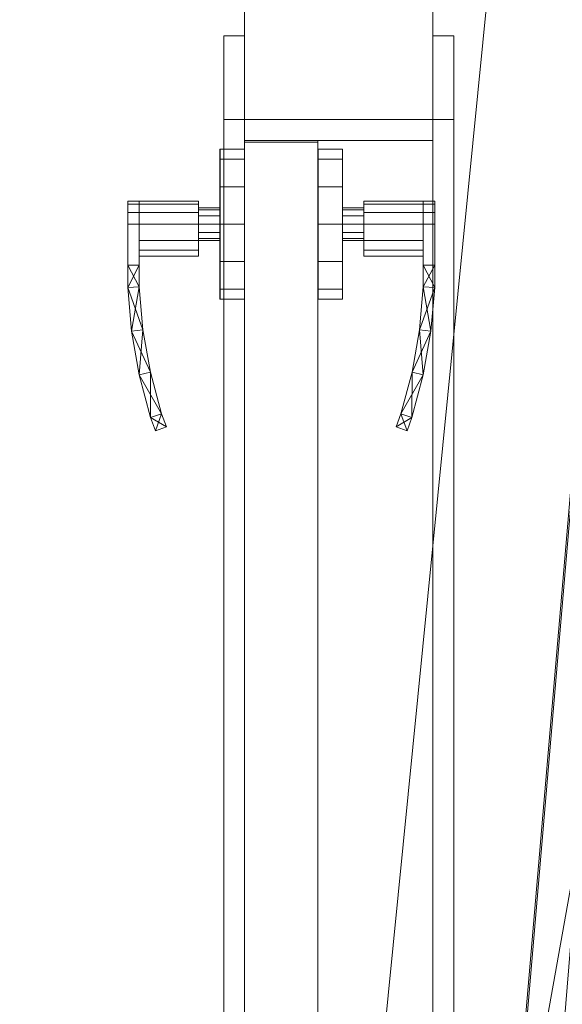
# Model space of a CAD drawing. Header units: inches. Extents: x -263 to 528, y -1 to 602.
# Tile 540 of 656: x 204 to 217, y 325 to 349. Entities that reach past the tile are written whole.
import ezdxf

# ---------------------------------------------------------------- set-up
doc = ezdxf.new("R2010")
doc.units = ezdxf.units.IN
doc.header["$MEASUREMENT"] = 0
for name, color, linetype in [('Doors', 7, 'Continuous'), ('Twindo - Slabs', 7, 'Continuous'), ('Twindo - Walls', 7, 'Continuous')]:
    doc.layers.add(name, color=color, linetype=linetype)
doc.layers.add('Twindo - Walls_Pen_No__3', color=7, linetype='Continuous', lineweight=18, true_color=0x506e96)

# ---------------------------------------------------------------- blocks, each defined once
blk = doc.blocks.new('Slab_D0BD3B49-249D-4DA8-80D4-D821BCE50D6B', base_point=(-249.5, 387))
at = {"layer": 'Twindo - Slabs', "lineweight": 0}
mesh = blk.add_polyface(dxfattribs=at)
corners = [(-192, 387), (-249.5, 387), (-249.5, 387, -6), (-192, 387, -6), (-89.75, 579.5), (-249.5, 579.5), (-192, 134.5), (-132, 134.5), (-132, 124.5), (10, 124.5), (10, 13.75), (161.5, 13.75), (161.5, 6.5), (252, 6.5), (252, 14), (415.5, 14), (415.5, 322.5), (222.5, 322.5), (222.5, 357.5), (-4, 357.5), (-4, 413), (101.5, 413), (101.5, 553.5), (-89.75, 553.5), (-249.5, 579.5, -6), (-192, 134.5, -6), (-89.75, 579.5, -6), (-89.75, 553.5, -6), (101.5, 553.5, -6), (101.5, 413, -6), (-4, 413, -6), (-4, 357.5, -6), (222.5, 357.5, -6), (222.5, 322.5, -6), (415.5, 322.5, -6), (415.5, 14, -6), (252, 14, -6), (252, 6.5, -6), (161.5, 6.5, -6), (161.5, 13.75, -6), (10, 13.75, -6), (10, 124.5, -6), (-132, 124.5, -6), (-132, 134.5, -6)]
mesh.append_faces([[corners[k] for k in face] for face in [(0, 1, 2, 3), (1, 5, 24, 2), (6, 0, 3, 25), (5, 4, 26, 24), (7, 6, 25, 43), (8, 7, 43, 42), (9, 8, 42, 41), (10, 9, 41, 40), (11, 10, 40, 39), (12, 11, 39, 38), (13, 12, 38, 37), (14, 13, 37, 36), (15, 14, 36, 35), (16, 15, 35, 34), (17, 16, 34, 33), (18, 17, 33, 32), (19, 18, 32, 31), (20, 19, 31, 30), (21, 20, 30, 29), (22, 21, 29, 28), (23, 22, 28, 27), (4, 23, 27, 26)]], dxfattribs={"color": 254})
mesh.append_faces([[corners[k] for k in face] for face in [(22, 20, 21), (16, 14, 15)]], dxfattribs={"vtx0": -1, "color": 254})
mesh.append_faces([[corners[k] for k in face] for face in [(28, 30, 27), (34, 36, 33)]], dxfattribs={"vtx0": -1, "vtx1": -1, "color": 254})
mesh.append_faces([[corners[k] for k in face] for face in [(4, 0, 7), (19, 23, 8), (19, 9, 11), (43, 3, 26), (42, 27, 31), (39, 41, 31)]], dxfattribs={"vtx0": -1, "vtx1": -1, "vtx2": -1, "color": 254})
mesh.append_faces([[corners[k] for k in face] for face in [(23, 7, 8), (19, 8, 9), (17, 11, 12), (17, 12, 13), (17, 13, 14), (3, 24, 26), (43, 26, 27), (39, 31, 32), (39, 32, 33)]], dxfattribs={"vtx0": -1, "vtx2": -1, "color": 254})
mesh.append_faces([[corners[k] for k in face] for face in [(29, 30, 28), (35, 36, 34)]], dxfattribs={"vtx1": -1, "color": 254})
mesh.append_faces([[corners[k] for k in face] for face in [(4, 5, 0), (23, 4, 7), (19, 20, 23), (22, 23, 20), (18, 19, 11), (17, 18, 11), (16, 17, 14), (42, 43, 27), (30, 31, 27), (41, 42, 31), (38, 39, 33), (37, 38, 33), (36, 37, 33)]], dxfattribs={"vtx1": -1, "vtx2": -1, "color": 254})
mesh.append_faces([[corners[k] for k in face] for face in [(5, 1, 0), (0, 6, 7), (9, 10, 11), (3, 2, 24), (43, 25, 3), (39, 40, 41)]], dxfattribs={"vtx2": -1, "color": 254})
blk = doc.blocks.new('Slab_C16FED3F-F51D-4887-95C2-45D370958F54', base_point=(-255.75, 595))
at = {"layer": 'Twindo - Slabs', "lineweight": 0}
mesh = blk.add_polyface(dxfattribs=at)
corners = [(95.5, 568, 128), (95.5, 570, 128), (-75.75, 570, 128), (-75.75, 595, 128), (-255.75, 595, 128), (-255.75, 379, 128), (-198, 379, 128), (-198, 134.5, 128), (-136, 134.5, 128), (-136, 110.5, 128), (6.5, 110.5, 128), (6.5, 6.5, 128), (315.5, 6.5, 128), (315.5, 8, 128), (378.5, 8, 128), (378.5, 6.5, 128), (523, 6.5, 128), (523, 132.25, 128), (421.5, 132.25, 128), (421.5, 333, 128), (239, 333, 128), (239, 391.501, 128), (240, 391.501, 128), (240, 457, 128), (237, 457, 128), (237, 568, 128), (201, 127.5, 128), (201, 128.125, 128), (244.5, 128.125, 128), (244.5, 127.5, 128), (244.5, 15, 128), (161.5, 15, 128), (161.5, 146.5, 128), (200.935, 146.5, 128), (200.997, 146.5, 128), (200.997, 128.5, 128), (95.5, 568, 101), (95.5, 570, 101), (-75.75, 570, 101), (-75.75, 595, 101), (-255.75, 595, 101), (-255.75, 379, 101), (-198, 379, 101), (-198, 134.5, 101), (-136, 134.5, 101), (-136, 110.5, 101), (6.5, 110.5, 101), (6.5, 6.5, 101), (315.5, 6.5, 101), (315.5, 8, 101), (378.5, 8, 101), (378.5, 6.5, 101), (523, 6.5, 101), (523, 132.25, 101), (421.5, 132.25, 101), (421.5, 333, 101), (239, 333, 101), (239, 391.501, 101), (240, 391.501, 101), (240, 457, 101), (237, 457, 101), (237, 568, 101), (201, 127.5, 120), (201, 128, 120), (201, 128.125, 120), (244.5, 128.125, 120), (244.5, 128, 120), (244.5, 127.5, 120), (244.5, 127.5, 101), (244.5, 15, 101), (161.5, 15, 101), (161.5, 146.5, 101), (200.935, 146.5, 101), (200.997, 146.5, 101), (200.997, 128.5, 114.5), (201, 127.5, 101)]
mesh.append_faces([[corners[k] for k in face] for face in [(36, 37, 1, 0), (37, 38, 2, 1), (38, 39, 3, 2), (39, 40, 4, 3), (40, 41, 5, 4), (41, 42, 6, 5), (42, 43, 7, 6), (43, 44, 8, 7), (44, 45, 9, 8), (45, 46, 10, 9), (46, 47, 11, 10), (47, 48, 12, 11), (48, 49, 13, 12), (49, 50, 14, 13), (50, 51, 15, 14), (51, 52, 16, 15), (52, 53, 17, 16), (53, 54, 18, 17), (54, 55, 19, 18), (55, 56, 20, 19), (56, 57, 21, 20), (57, 58, 22, 21), (58, 59, 23, 22), (59, 60, 24, 23), (60, 61, 25, 24), (61, 36, 0, 25), (28, 27, 64, 65), (69, 70, 31, 30), (70, 71, 32, 31), (33, 32, 71, 72), (33, 72, 73, 34), (34, 73, 74, 35), (62, 67, 66, 63), (65, 64, 63, 66), (67, 62, 75, 68), (72, 74, 73)]], dxfattribs={"color": 254})
mesh.append_faces([[corners[k] for k in face] for face in [(23, 21, 22), (27, 63, 64), (29, 66, 67), (29, 69, 30), (75, 74, 72), (52, 54, 53)]], dxfattribs={"vtx0": -1, "color": 254})
mesh.append_faces([[corners[k] for k in face] for face in [(16, 18, 15), (59, 57, 60)]], dxfattribs={"vtx0": -1, "vtx1": -1, "color": 254})
mesh.append_faces([[corners[k] for k in face] for face in [(3, 6, 8), (31, 0, 11), (0, 32, 34), (24, 34, 27), (20, 24, 27), (28, 30, 12), (20, 28, 13), (75, 26, 74), (44, 42, 39), (47, 36, 70), (75, 60, 56), (49, 68, 56)]], dxfattribs={"vtx0": -1, "vtx1": -1, "vtx2": -1, "color": 254})
mesh.append_faces([[corners[k] for k in face] for face in [(2, 8, 9), (2, 9, 10), (0, 10, 11), (20, 27, 28), (30, 11, 12), (28, 12, 13), (20, 13, 14), (18, 14, 15), (42, 40, 39), (44, 39, 38), (46, 38, 37), (46, 37, 36), (72, 36, 61), (75, 61, 60), (47, 70, 69), (49, 69, 68), (50, 56, 55), (50, 55, 54)]], dxfattribs={"vtx0": -1, "vtx2": -1, "color": 254})
mesh.append_faces([[corners[k] for k in face] for face in [(17, 18, 16), (58, 57, 59)]], dxfattribs={"vtx1": -1, "color": 254})
mesh.append_faces([[corners[k] for k in face] for face in [(3, 4, 6), (2, 3, 8), (1, 2, 10), (0, 1, 10), (31, 32, 0), (25, 0, 34), (24, 25, 34), (20, 21, 24), (23, 24, 21), (30, 31, 11), (19, 20, 14), (18, 19, 14), (45, 44, 38), (46, 45, 38), (47, 46, 36), (71, 70, 36), (72, 71, 36), (75, 72, 61), (57, 56, 60), (68, 75, 56), (48, 47, 69), (49, 48, 69), (50, 49, 56), (51, 50, 54), (52, 51, 54)]], dxfattribs={"vtx1": -1, "vtx2": -1, "color": 254})
mesh.append_faces([[corners[k] for k in face] for face in [(4, 5, 6), (6, 7, 8), (26, 35, 74), (42, 41, 40), (44, 43, 42)]], dxfattribs={"vtx2": -1, "color": 254})
mesh.append_faces([[corners[k] for k in face] for face in [(27, 26, 62, 63), (29, 28, 65, 66), (29, 67, 68, 69)]], dxfattribs={"vtx3": -1, "color": 254})
blk = doc.blocks.new('Slab_A3746481-2909-4108-A365-6002FE2AB3C6', base_point=(95.5, 568))
at = {"layer": 'Twindo - Slabs', "lineweight": 0}
mesh = blk.add_polyface(dxfattribs=at)
corners = [(95.5, 568, 254), (95.5, 568, 248), (95.5, 395.501, 248), (95.5, 395.501, 254), (237, 568, 254), (237, 568, 248), (237, 457, 248), (240, 457, 248), (240, 391.501, 248), (239, 391.501, 248), (239, 192.5, 248), (421.5, 192.5, 248), (421.5, 132.25, 248), (523, 132.25, 248), (523, 6.5, 248), (378.5, 6.5, 248), (378.5, 8, 248), (315.5, 8, 248), (315.5, 6.5, 248), (150.5, 6.5, 248), (150.5, 197, 248), (155, 197, 248), (155, 397.501, 248), (113, 397.501, 248), (113, 395.501, 248), (201, 383.001, 248), (170, 383.001, 248), (170, 205.5, 248), (201, 205.5, 248), (378.6, 174.5, 248), (261.6, 174.5, 248), (261.6, 108.5, 248), (342.106, 108.5, 248), (378.6, 144.994, 248), (113, 395.501, 254), (113, 397.501, 254), (155, 397.501, 254), (155, 197, 254), (150.5, 197, 254), (150.5, 6.5, 254), (315.5, 6.5, 254), (315.5, 8, 254), (378.5, 8, 254), (378.5, 6.5, 254), (523, 6.5, 254), (523, 132.25, 254), (421.5, 132.25, 254), (421.5, 192.5, 254), (239, 192.5, 254), (239, 391.501, 254), (240, 391.501, 254), (240, 457, 254), (237, 457, 254), (170, 205.5, 254), (170, 383.001, 254), (201, 383.001, 254), (201, 205.5, 254), (261.6, 108.5, 254), (261.6, 174.5, 254), (378.6, 174.5, 254), (378.6, 144.994, 254), (342.106, 108.5, 254)]
mesh.append_faces([[corners[k] for k in face] for face in [(0, 1, 2, 3), (4, 5, 1, 0), (3, 2, 24, 34), (52, 6, 5, 4), (51, 7, 6, 52), (50, 8, 7, 51), (49, 9, 8, 50), (48, 10, 9, 49), (47, 11, 10, 48), (46, 12, 11, 47), (45, 13, 12, 46), (44, 14, 13, 45), (43, 15, 14, 44), (42, 16, 15, 43), (41, 17, 16, 42), (40, 18, 17, 41), (39, 19, 18, 40), (38, 20, 19, 39), (37, 21, 20, 38), (36, 22, 21, 37), (35, 23, 22, 36), (34, 24, 23, 35), (54, 26, 25, 55), (53, 27, 26, 54), (56, 28, 27, 53), (55, 25, 28, 56), (58, 30, 29, 59), (57, 31, 30, 58), (61, 32, 31, 57), (60, 33, 32, 61), (59, 29, 33, 60)]], dxfattribs={"color": 254})
mesh.append_faces([[corners[k] for k in face] for face in [(14, 12, 13), (51, 49, 50)]], dxfattribs={"vtx0": -1, "color": 254})
mesh.append_faces([[corners[k] for k in face] for face in [(7, 9, 6), (44, 46, 43)]], dxfattribs={"vtx0": -1, "vtx1": -1, "color": 254})
mesh.append_faces([[corners[k] for k in face] for face in [(19, 21, 27), (26, 22, 1), (28, 6, 10), (19, 28, 10), (19, 10, 31), (15, 33, 12), (0, 36, 54), (53, 37, 39), (48, 52, 56), (48, 56, 39), (57, 48, 39), (46, 60, 43)]], dxfattribs={"vtx0": -1, "vtx1": -1, "vtx2": -1, "color": 254})
mesh.append_faces([[corners[k] for k in face] for face in [(23, 2, 1), (26, 21, 22), (19, 27, 28), (25, 1, 5), (28, 5, 6), (17, 31, 32), (16, 32, 33), (29, 10, 11), (33, 11, 12), (0, 34, 35), (0, 35, 36), (53, 36, 37), (0, 54, 55), (52, 55, 56), (57, 39, 40), (57, 40, 41), (61, 41, 42), (48, 58, 59), (60, 42, 43), (46, 59, 60)]], dxfattribs={"vtx0": -1, "vtx2": -1, "color": 254})
mesh.append_faces([[corners[k] for k in face] for face in [(8, 9, 7), (45, 46, 44)]], dxfattribs={"vtx1": -1, "color": 254})
mesh.append_faces([[corners[k] for k in face] for face in [(22, 23, 1), (26, 27, 21), (25, 26, 1), (28, 25, 5), (9, 10, 6), (30, 31, 10), (18, 19, 31), (17, 18, 31), (16, 17, 32), (15, 16, 33), (29, 30, 10), (33, 29, 11), (14, 15, 12), (53, 54, 36), (56, 53, 39), (4, 0, 55), (52, 4, 55), (48, 49, 52), (51, 52, 49), (57, 58, 48), (61, 57, 41), (60, 61, 42), (47, 48, 59), (46, 47, 59)]], dxfattribs={"vtx1": -1, "vtx2": -1, "color": 254})
mesh.append_faces([[corners[k] for k in face] for face in [(23, 24, 2), (19, 20, 21), (0, 3, 34), (37, 38, 39)]], dxfattribs={"vtx2": -1, "color": 254})
blk = doc.blocks.new('Wall_A97876CB-3674-4E84-ADB3-8DFC0900E2AB', base_point=(209.5, 306.5))
at = {"layer": 'Twindo - Walls', "lineweight": 0}
mesh = blk.add_polyface(dxfattribs=at)
corners = [(214, 358.5, 128), (214, 358.5, 224), (214, 386.5, 224), (214, 386.5, 128), (214, 391.501, 128), (214, 391.501, 248), (214, 306.5, 248), (214, 306.5, 222), (214, 311, 222), (214, 311, 128), (214, 318.5, 128), (214, 318.5, 224), (214, 346.5, 224), (214, 346.5, 128), (209.5, 358.5, 128), (209.5, 358.5, 224), (209.5, 386.5, 224), (209.5, 386.5, 128), (209.5, 391.501, 128), (209.5, 391.501, 248), (209.5, 306.5, 248), (209.5, 306.5, 222), (209.5, 311, 222), (209.5, 311, 128), (209.5, 318.5, 128), (209.5, 318.5, 224), (209.5, 346.5, 224), (209.5, 346.5, 128)]
mesh.append_faces([[corners[k] for k in face] for face in [(1, 0, 14, 15), (2, 1, 15, 16), (3, 2, 16, 17), (3, 17, 18, 4), (5, 4, 18, 19), (20, 6, 5, 19), (7, 6, 20, 21), (7, 21, 22, 8), (8, 22, 23, 9), (10, 9, 23, 24), (10, 24, 25, 11), (11, 25, 26, 12), (12, 26, 27, 13), (14, 0, 13, 27)]], dxfattribs={"color": 254})
mesh.append_faces([[corners[k] for k in face] for face in [(4, 2, 3), (0, 12, 13), (10, 8, 9), (27, 15, 14)]], dxfattribs={"vtx0": -1, "color": 254})
mesh.append_faces([[corners[k] for k in face] for face in [(24, 22, 25), (18, 16, 19)]], dxfattribs={"vtx0": -1, "vtx1": -1, "color": 254})
mesh.append_faces([[corners[k] for k in face] for face in [(11, 1, 6), (16, 26, 19)]], dxfattribs={"vtx0": -1, "vtx1": -1, "vtx2": -1, "color": 254})
mesh.append_faces([[corners[k] for k in face] for face in [(1, 5, 6), (11, 6, 7), (11, 7, 8), (26, 20, 19)]], dxfattribs={"vtx0": -1, "vtx2": -1, "color": 254})
mesh.append_faces([[corners[k] for k in face] for face in [(23, 22, 24), (17, 16, 18)]], dxfattribs={"vtx1": -1, "color": 254})
mesh.append_faces([[corners[k] for k in face] for face in [(1, 2, 5), (4, 5, 2), (0, 1, 12), (10, 11, 8), (26, 25, 20), (21, 20, 25), (22, 21, 25), (27, 26, 15)]], dxfattribs={"vtx1": -1, "vtx2": -1, "color": 254})
blk = doc.blocks.new('Door_AAC8A5AA-A6C2-4BA7-8B0B-94717BAD65B1')
at = {"layer": 'Twindo - Walls_Pen_No__3', "color": 155, "lineweight": 18, "true_color": 0x506e96}
for p, q in [((209.5, 319, 128), (209.5, 346, 128)), ((209.5, 346, 128), (209.5, 346, 223.5)), ((209.5, 346, 223.5), (209.5, 319, 223.5)), ((209.5, 346, 128), (211.25, 346, 128)), ((209.5, 346, 223.5), (211.25, 346, 223.5)), ((211.25, 319, 128), (211.25, 346, 128)), ((211.25, 346, 128), (211.25, 346, 223.5)), ((211.25, 346, 223.5), (211.25, 319, 223.5))]:
    blk.add_line(p, q, dxfattribs=at)
at = {"layer": 'Doors', "lineweight": 0}
mesh = blk.add_polyface(dxfattribs=at)
corners = [(209, 348.5, 128), (209.5, 348.5, 128), (209.5, 346.5, 128), (209, 346.5, 128), (209.5, 346.5, 224), (209, 346.5, 224), (209.5, 348.5, 226), (209, 348.5, 226)]
mesh.append_faces([[corners[k] for k in face] for face in [(0, 1, 2, 3), (3, 2, 4, 5), (5, 4, 6, 7), (7, 6, 1, 0), (0, 3, 5, 7), (1, 6, 4, 2)]], dxfattribs={"color": 7})
mesh = blk.add_polyface(dxfattribs=at)
corners = [(209, 348.5, 226), (209.5, 348.5, 226), (209.5, 346.5, 224), (209, 346.5, 224), (209.5, 318.5, 224), (209, 318.5, 224), (209.5, 316.5, 226), (209, 316.5, 226)]
mesh.append_faces([[corners[k] for k in face] for face in [(0, 1, 2, 3), (3, 2, 4, 5), (5, 4, 6, 7), (7, 6, 1, 0), (0, 3, 5, 7), (1, 6, 4, 2)]], dxfattribs={"color": 7})
mesh = blk.add_polyface(dxfattribs=at)
corners = [(214.5, 348.5, 128), (214.5, 346.5, 128), (214, 346.5, 128), (214, 348.5, 128), (214.5, 346.5, 224), (214, 346.5, 224), (214.5, 348.5, 226), (214, 348.5, 226)]
mesh.append_faces([[corners[k] for k in face] for face in [(0, 1, 2, 3), (1, 4, 5, 2), (4, 6, 7, 5), (6, 0, 3, 7), (0, 6, 4, 1), (3, 2, 5, 7)]], dxfattribs={"color": 7})
mesh = blk.add_polyface(dxfattribs=at)
corners = [(214.5, 348.5, 226), (214.5, 346.5, 224), (214, 346.5, 224), (214, 348.5, 226), (214.5, 318.5, 224), (214, 318.5, 224), (214.5, 316.5, 226), (214, 316.5, 226)]
mesh.append_faces([[corners[k] for k in face] for face in [(0, 1, 2, 3), (1, 4, 5, 2), (4, 6, 7, 5), (6, 0, 3, 7), (0, 6, 4, 1), (3, 2, 5, 7)]], dxfattribs={"color": 7})
mesh = blk.add_polyface(dxfattribs=at)
corners = [(209.5, 346.5, 128), (214, 346.5, 128), (214, 346, 128), (209.5, 346, 128), (214, 346, 223.5), (209.5, 346, 223.5), (214, 346.5, 223.5), (209.5, 346.5, 223.5)]
mesh.append_faces([[corners[k] for k in face] for face in [(0, 1, 2, 3), (3, 2, 4, 5), (5, 4, 6, 7), (7, 6, 1, 0), (0, 3, 5, 7), (1, 6, 4, 2)]], dxfattribs={"color": 7})
mesh = blk.add_polyface(dxfattribs=at)
corners = [(209.5, 346.5, 224), (214, 346.5, 224), (214, 346.5, 223.5), (209.5, 346.5, 223.5), (214, 346, 223.5), (209.5, 346, 223.5), (214, 319, 223.5), (209.5, 319, 223.5), (214, 318.5, 223.5), (209.5, 318.5, 223.5), (214, 318.5, 224), (209.5, 318.5, 224)]
mesh.append_faces([[corners[k] for k in face] for face in [(0, 1, 2, 3), (3, 2, 4, 5), (5, 4, 6, 7), (7, 6, 8, 9), (9, 8, 10, 11), (11, 10, 1, 0)]], dxfattribs={"color": 7})
mesh.append_faces([[corners[k] for k in face] for face in [(0, 7, 9, 11), (1, 6, 4, 2)]], dxfattribs={"vtx0": -1, "color": 7})
mesh.append_faces([[corners[k] for k in face] for face in [(0, 3, 5, 7), (1, 10, 8, 6)]], dxfattribs={"vtx3": -1, "color": 7})
mesh = blk.add_polyface(dxfattribs=at)
corners = [(209.5, 319, 128), (209.5, 346, 128), (211.25, 346, 128), (211.25, 319, 128), (209.5, 346, 223.5), (211.25, 346, 223.5), (209.5, 319, 223.5), (211.25, 319, 223.5), (209.5, 319.039, 128.039), (209.5, 319.039, 223.461), (211.25, 319.039, 223.461), (211.25, 319.039, 128.039), (209.5, 345.961, 223.461), (211.25, 345.961, 223.461), (209.5, 345.961, 128.039), (211.25, 345.961, 128.039)]
mesh.append_faces([[corners[k] for k in face] for face in [(0, 1, 2, 3), (1, 4, 5, 2), (4, 6, 7, 5), (6, 0, 3, 7), (8, 9, 10, 11), (9, 12, 13, 10), (12, 14, 15, 13), (14, 8, 11, 15)]], dxfattribs={"color": 7})
mesh.append_faces([[corners[k] for k in face] for face in [(1, 14, 4), (4, 12, 6), (5, 13, 2), (2, 15, 3)]], dxfattribs={"vtx0": -1, "vtx1": -1, "color": 7})
mesh.append_faces([[corners[k] for k in face] for face in [(9, 0, 6), (0, 8, 14), (4, 14, 12), (11, 7, 3), (7, 10, 13), (2, 13, 15)]], dxfattribs={"vtx0": -1, "vtx2": -1, "color": 7})
mesh.append_faces([[corners[k] for k in face] for face in [(9, 8, 0), (12, 9, 6), (1, 0, 14), (11, 10, 7), (15, 11, 3), (5, 7, 13)]], dxfattribs={"vtx1": -1, "vtx2": -1, "color": 7})
mesh = blk.add_polyface(dxfattribs=at)
corners = [(211.25, 345.961, 128.039), (211.25, 345.961, 223.461), (211.25, 319.039, 223.461), (211.25, 319.039, 128.039), (209.5, 319.039, 128.039), (209.5, 345.961, 128.039), (209.5, 319.039, 223.461), (209.5, 345.961, 223.461)]
mesh.append_faces([[corners[k] for k in face] for face in [(0, 1, 2, 3), (4, 5, 0, 3), (3, 2, 6, 4), (2, 1, 7, 6), (5, 7, 1, 0), (4, 6, 7, 5)]], dxfattribs={"color": 7})
mesh = blk.add_polyface(dxfattribs=at)
corners = [(208.909, 342.449, 164.896), (208.909, 342.209, 164), (208.913, 342.209, 164), (208.913, 342.449, 164.896), (208.909, 343.104, 165.551), (208.913, 343.104, 165.551), (208.909, 344, 165.791), (208.913, 344, 165.791), (208.909, 344.896, 165.551), (208.913, 344.896, 165.551), (208.909, 345.551, 164.896), (208.913, 345.551, 164.896), (208.909, 345.791, 164), (208.913, 345.791, 164), (208.909, 345.551, 163.104), (208.913, 345.551, 163.104), (208.909, 344.896, 162.449), (208.913, 344.896, 162.449), (208.909, 344, 162.209), (208.913, 344, 162.209), (208.909, 343.104, 162.449), (208.913, 343.104, 162.449), (208.909, 342.449, 163.104), (208.913, 342.449, 163.104), (209.496, 342.209, 164), (209.496, 342.449, 164.896), (209.496, 343.104, 165.551), (209.496, 344, 165.791), (209.496, 344.896, 165.551), (209.496, 345.551, 164.896), (209.496, 345.791, 164), (209.496, 345.551, 163.104), (209.496, 344.896, 162.449), (209.496, 344, 162.209), (209.496, 343.104, 162.449), (209.496, 342.449, 163.104), (209.5, 342.209, 164), (209.5, 342.449, 164.896), (209.5, 343.104, 165.551), (209.5, 344, 165.791), (209.5, 344.896, 165.551), (209.5, 345.551, 164.896), (209.5, 345.791, 164), (209.5, 345.551, 163.104), (209.5, 344.896, 162.449), (209.5, 344, 162.209), (209.5, 343.104, 162.449), (209.5, 342.449, 163.104)]
mesh.append_faces([[corners[k] for k in face] for face in [(0, 1, 2, 3), (4, 0, 3, 5), (6, 4, 5, 7), (8, 6, 7, 9), (10, 8, 9, 11), (12, 10, 11, 13), (14, 12, 13, 15), (16, 14, 15, 17), (18, 16, 17, 19), (20, 18, 19, 21), (22, 20, 21, 23), (1, 22, 23, 2), (3, 2, 24, 25), (5, 3, 25, 26), (7, 5, 26, 27), (9, 7, 27, 28), (11, 9, 28, 29), (13, 11, 29, 30), (15, 13, 30, 31), (17, 15, 31, 32), (19, 17, 32, 33), (21, 19, 33, 34), (23, 21, 34, 35), (2, 23, 35, 24), (25, 24, 36, 37), (26, 25, 37, 38), (27, 26, 38, 39), (28, 27, 39, 40), (29, 28, 40, 41), (30, 29, 41, 42), (31, 30, 42, 43), (32, 31, 43, 44), (33, 32, 44, 45), (34, 33, 45, 46), (35, 34, 46, 47), (24, 35, 47, 36)]], dxfattribs={"color": 252})
mesh.append_faces([[corners[k] for k in face] for face in [(1, 18, 20, 22)]], dxfattribs={"vtx0": -1, "color": 252})
mesh.append_faces([[corners[k] for k in face] for face in [(1, 6, 8, 10), (1, 10, 12, 14), (1, 14, 16, 18)]], dxfattribs={"vtx0": -1, "vtx3": -1, "color": 252})
mesh.append_faces([[corners[k] for k in face] for face in [(1, 0, 4, 6)]], dxfattribs={"vtx3": -1, "color": 252})
mesh = blk.add_polyface(dxfattribs=at)
corners = [(211.841, 342.449, 164.896), (211.837, 342.449, 164.896), (211.837, 342.209, 164), (211.841, 342.209, 164), (211.841, 343.104, 165.551), (211.837, 343.104, 165.551), (211.841, 344, 165.791), (211.837, 344, 165.791), (211.841, 344.896, 165.551), (211.837, 344.896, 165.551), (211.841, 345.551, 164.896), (211.837, 345.551, 164.896), (211.841, 345.791, 164), (211.837, 345.791, 164), (211.841, 345.551, 163.104), (211.837, 345.551, 163.104), (211.841, 344.896, 162.449), (211.837, 344.896, 162.449), (211.841, 344, 162.209), (211.837, 344, 162.209), (211.841, 343.104, 162.449), (211.837, 343.104, 162.449), (211.841, 342.449, 163.104), (211.837, 342.449, 163.104), (211.254, 342.449, 164.896), (211.254, 342.209, 164), (211.254, 343.104, 165.551), (211.254, 344, 165.791), (211.254, 344.896, 165.551), (211.254, 345.551, 164.896), (211.254, 345.791, 164), (211.254, 345.551, 163.104), (211.254, 344.896, 162.449), (211.254, 344, 162.209), (211.254, 343.104, 162.449), (211.254, 342.449, 163.104), (211.25, 342.449, 164.896), (211.25, 342.209, 164), (211.25, 343.104, 165.551), (211.25, 344, 165.791), (211.25, 344.896, 165.551), (211.25, 345.551, 164.896), (211.25, 345.791, 164), (211.25, 345.551, 163.104), (211.25, 344.896, 162.449), (211.25, 344, 162.209), (211.25, 343.104, 162.449), (211.25, 342.449, 163.104)]
mesh.append_faces([[corners[k] for k in face] for face in [(0, 1, 2, 3), (4, 5, 1, 0), (6, 7, 5, 4), (8, 9, 7, 6), (10, 11, 9, 8), (12, 13, 11, 10), (14, 15, 13, 12), (16, 17, 15, 14), (18, 19, 17, 16), (20, 21, 19, 18), (22, 23, 21, 20), (3, 2, 23, 22), (1, 24, 25, 2), (5, 26, 24, 1), (7, 27, 26, 5), (9, 28, 27, 7), (11, 29, 28, 9), (13, 30, 29, 11), (15, 31, 30, 13), (17, 32, 31, 15), (19, 33, 32, 17), (21, 34, 33, 19), (23, 35, 34, 21), (2, 25, 35, 23), (24, 36, 37, 25), (26, 38, 36, 24), (27, 39, 38, 26), (28, 40, 39, 27), (29, 41, 40, 28), (30, 42, 41, 29), (31, 43, 42, 30), (32, 44, 43, 31), (33, 45, 44, 32), (34, 46, 45, 33), (35, 47, 46, 34), (25, 37, 47, 35)]], dxfattribs={"color": 252})
mesh.append_faces([[corners[k] for k in face] for face in [(3, 6, 4, 0)]], dxfattribs={"vtx0": -1, "color": 252})
mesh.append_faces([[corners[k] for k in face] for face in [(3, 18, 16, 14), (3, 14, 12, 10), (3, 10, 8, 6)]], dxfattribs={"vtx0": -1, "vtx3": -1, "color": 252})
mesh.append_faces([[corners[k] for k in face] for face in [(3, 22, 20, 18)]], dxfattribs={"vtx3": -1, "color": 252})
mesh = blk.add_polyface(dxfattribs=at)
corners = [(206.98, 344, 164.551), (206.98, 344.276, 164.477), (206.705, 344.276, 164.477), (206.705, 344, 164.551), (206.98, 344.477, 164.276), (206.705, 344.477, 164.276), (206.98, 344.551, 164), (206.705, 344.551, 164), (206.98, 344.477, 163.724), (206.705, 344.477, 163.724), (206.98, 344.276, 163.523), (206.705, 344.276, 163.523), (206.98, 344, 163.449), (206.705, 344, 163.449), (206.98, 343.016, 163.449), (206.705, 343.016, 163.449), (206.98, 343.016, 164.551), (206.705, 343.016, 164.551), (206.98, 343.016, 163.449), (206.98, 342.5, 163.48), (206.705, 342.488, 163.48), (206.705, 343.016, 163.449), (207.07, 341.473, 163.542), (206.797, 341.437, 163.542), (207.249, 340.457, 163.603), (206.98, 340.397, 163.603), (207.516, 339.461, 163.665), (207.253, 339.378, 163.665), (207.629, 339.151, 163.685), (207.369, 339.061, 163.685), (207.629, 339.151, 164.315), (207.369, 339.061, 164.315), (207.516, 339.461, 164.335), (207.253, 339.378, 164.335), (207.249, 340.457, 164.397), (206.98, 340.397, 164.397), (207.07, 341.473, 164.458), (206.797, 341.437, 164.458), (206.98, 342.5, 164.52), (206.705, 342.488, 164.52), (206.98, 343.016, 164.551), (206.705, 343.016, 164.551)]
mesh.append_faces([[corners[k] for k in face] for face in [(0, 1, 2, 3), (1, 4, 5, 2), (4, 6, 7, 5), (6, 8, 9, 7), (8, 10, 11, 9), (10, 12, 13, 11), (12, 14, 15, 13), (14, 16, 17, 15), (16, 0, 3, 17), (18, 19, 20), (18, 20, 21), (19, 22, 23), (19, 23, 20), (22, 24, 25), (22, 25, 23), (24, 26, 27), (24, 27, 25), (26, 28, 29), (26, 29, 27), (28, 30, 31, 29), (30, 32, 33), (30, 33, 31), (32, 34, 35), (32, 35, 33), (34, 36, 37), (34, 37, 35), (36, 38, 39), (36, 39, 37), (38, 40, 41), (38, 41, 39), (40, 18, 21, 41), (18, 40, 38, 19), (19, 38, 36, 22), (22, 36, 34, 24), (24, 34, 32, 26), (26, 32, 30, 28), (21, 20, 39, 41), (20, 23, 37, 39), (23, 25, 35, 37), (25, 27, 33, 35), (27, 29, 31, 33)]], dxfattribs={"color": 252})
mesh.append_faces([[corners[k] for k in face] for face in [(0, 4, 1), (3, 15, 17)]], dxfattribs={"vtx0": -1, "color": 252})
mesh.append_faces([[corners[k] for k in face] for face in [(0, 12, 10, 8), (0, 8, 6, 4), (3, 7, 9, 11), (3, 11, 13, 15)]], dxfattribs={"vtx0": -1, "vtx3": -1, "color": 252})
mesh.append_faces([[corners[k] for k in face] for face in [(0, 16, 14, 12), (3, 2, 5, 7)]], dxfattribs={"vtx3": -1, "color": 252})
mesh = blk.add_polyface(dxfattribs=at)
corners = [(208.909, 344.197, 163.659), (208.909, 344.341, 163.803), (208.909, 344.394, 164), (208.909, 344.341, 164.197), (208.909, 344.197, 164.341), (208.909, 344, 164.394), (208.909, 343.803, 164.341), (208.909, 343.659, 164.197), (208.909, 343.606, 164), (208.909, 343.659, 163.803), (208.909, 343.803, 163.659), (208.909, 344, 163.606), (208.398, 344.197, 163.659), (208.398, 344, 163.606), (208.398, 343.803, 163.659), (208.398, 343.659, 163.803), (208.398, 343.606, 164), (208.398, 343.659, 164.197), (208.398, 343.803, 164.341), (208.398, 344, 164.394), (208.398, 344.197, 164.341), (208.398, 344.341, 164.197), (208.398, 344.394, 164), (208.398, 344.341, 163.803), (208.398, 344, 164.551), (208.398, 344.276, 164.477), (206.98, 344.276, 164.477), (206.98, 344, 164.551), (208.398, 344.477, 164.276), (206.98, 344.477, 164.276), (208.398, 344.551, 164), (206.98, 344.551, 164), (208.398, 344.477, 163.724), (206.98, 344.477, 163.724), (208.398, 344.276, 163.523), (206.98, 344.276, 163.523), (208.398, 344, 163.449), (206.98, 344, 163.449), (208.398, 343.606, 163.528), (206.98, 343.606, 163.528), (208.398, 343.374, 163.646), (206.98, 343.374, 163.646), (208.398, 343.237, 163.869), (206.98, 343.237, 163.869), (208.398, 343.237, 164.131), (206.98, 343.237, 164.131), (208.398, 343.374, 164.354), (206.98, 343.374, 164.354), (208.398, 343.606, 164.472), (206.98, 343.606, 164.472)]
mesh.append_faces([[corners[k] for k in face] for face in [(0, 11, 13, 12), (11, 10, 14, 13), (10, 9, 15, 14), (9, 8, 16, 15), (8, 7, 17, 16), (7, 6, 18, 17), (6, 5, 19, 18), (5, 4, 20, 19), (4, 3, 21, 20), (3, 2, 22, 21), (2, 1, 23, 22), (1, 0, 12, 23), (24, 25, 26, 27), (25, 28, 29, 26), (28, 30, 31, 29), (30, 32, 33, 31), (32, 34, 35, 33), (34, 36, 37, 35), (36, 38, 39, 37), (38, 40, 41, 39), (40, 42, 43, 41), (42, 44, 45, 43), (44, 46, 47, 45), (46, 48, 49, 47), (48, 24, 27, 49)]], dxfattribs={"color": 252})
mesh.append_faces([[corners[k] for k in face] for face in [(0, 9, 10, 11), (12, 21, 22, 23), (24, 28, 25), (27, 47, 49)]], dxfattribs={"vtx0": -1, "color": 252})
mesh.append_faces([[corners[k] for k in face] for face in [(0, 3, 4, 5), (0, 5, 6, 7), (0, 7, 8, 9), (12, 15, 16, 17), (12, 17, 18, 19), (12, 19, 20, 21), (24, 44, 42, 40), (24, 40, 38, 36), (24, 36, 34, 32), (24, 32, 30, 28), (27, 31, 33, 35), (27, 35, 37, 39), (27, 39, 41, 43), (27, 43, 45, 47)]], dxfattribs={"vtx0": -1, "vtx3": -1, "color": 252})
mesh.append_faces([[corners[k] for k in face] for face in [(0, 1, 2, 3), (12, 13, 14, 15), (24, 48, 46, 44), (27, 26, 29, 31)]], dxfattribs={"vtx3": -1, "color": 252})
mesh = blk.add_polyface(dxfattribs=at)
corners = [(211.841, 344.197, 163.659), (211.841, 344, 163.606), (211.841, 343.803, 163.659), (211.841, 343.659, 163.803), (211.841, 343.606, 164), (211.841, 343.659, 164.197), (211.841, 343.803, 164.341), (211.841, 344, 164.394), (211.841, 344.197, 164.341), (211.841, 344.341, 164.197), (211.841, 344.394, 164), (211.841, 344.341, 163.803), (212.352, 344.197, 163.659), (212.352, 344.341, 163.803), (212.352, 344.394, 164), (212.352, 344.341, 164.197), (212.352, 344.197, 164.341), (212.352, 344, 164.394), (212.352, 343.803, 164.341), (212.352, 343.659, 164.197), (212.352, 343.606, 164), (212.352, 343.659, 163.803), (212.352, 343.803, 163.659), (212.352, 344, 163.606), (212.352, 344, 164.551), (213.77, 344, 164.551), (213.77, 344.276, 164.477), (212.352, 344.276, 164.477), (213.77, 344.477, 164.276), (212.352, 344.477, 164.276), (213.77, 344.551, 164), (212.352, 344.551, 164), (213.77, 344.477, 163.724), (212.352, 344.477, 163.724), (213.77, 344.276, 163.523), (212.352, 344.276, 163.523), (213.77, 344, 163.449), (212.352, 344, 163.449), (213.77, 343.606, 163.528), (212.352, 343.606, 163.528), (213.77, 343.374, 163.646), (212.352, 343.374, 163.646), (213.77, 343.237, 163.869), (212.352, 343.237, 163.869), (213.77, 343.237, 164.131), (212.352, 343.237, 164.131), (213.77, 343.374, 164.354), (212.352, 343.374, 164.354), (213.77, 343.606, 164.472), (212.352, 343.606, 164.472)]
mesh.append_faces([[corners[k] for k in face] for face in [(0, 12, 23, 1), (1, 23, 22, 2), (2, 22, 21, 3), (3, 21, 20, 4), (4, 20, 19, 5), (5, 19, 18, 6), (6, 18, 17, 7), (7, 17, 16, 8), (8, 16, 15, 9), (9, 15, 14, 10), (10, 14, 13, 11), (11, 13, 12, 0), (24, 25, 26, 27), (27, 26, 28, 29), (29, 28, 30, 31), (31, 30, 32, 33), (33, 32, 34, 35), (35, 34, 36, 37), (37, 36, 38, 39), (39, 38, 40, 41), (41, 40, 42, 43), (43, 42, 44, 45), (45, 44, 46, 47), (47, 46, 48, 49), (49, 48, 25, 24)]], dxfattribs={"color": 252})
mesh.append_faces([[corners[k] for k in face] for face in [(0, 9, 10, 11), (12, 21, 22, 23), (24, 47, 49), (25, 28, 26)]], dxfattribs={"vtx0": -1, "color": 252})
mesh.append_faces([[corners[k] for k in face] for face in [(0, 3, 4, 5), (0, 5, 6, 7), (0, 7, 8, 9), (12, 15, 16, 17), (12, 17, 18, 19), (12, 19, 20, 21), (24, 31, 33, 35), (24, 35, 37, 39), (24, 39, 41, 43), (24, 43, 45, 47), (25, 44, 42, 40), (25, 40, 38, 36), (25, 36, 34, 32), (25, 32, 30, 28)]], dxfattribs={"vtx0": -1, "vtx3": -1, "color": 252})
mesh.append_faces([[corners[k] for k in face] for face in [(0, 1, 2, 3), (12, 13, 14, 15), (24, 27, 29, 31), (25, 48, 46, 44)]], dxfattribs={"vtx3": -1, "color": 252})
mesh = blk.add_polyface(dxfattribs=at)
corners = [(213.77, 344, 164.551), (214.045, 344, 164.551), (214.045, 344.276, 164.477), (213.77, 344.276, 164.477), (214.045, 344.477, 164.276), (213.77, 344.477, 164.276), (214.045, 344.551, 164), (213.77, 344.551, 164), (214.045, 344.477, 163.724), (213.77, 344.477, 163.724), (214.045, 344.276, 163.523), (213.77, 344.276, 163.523), (214.045, 344, 163.449), (213.77, 344, 163.449), (214.045, 343.016, 163.449), (213.77, 343.016, 163.449), (214.045, 343.016, 164.551), (213.77, 343.016, 164.551), (213.77, 343.016, 163.449), (214.045, 342.488, 163.48), (213.77, 342.5, 163.48), (214.045, 343.016, 163.449), (213.953, 341.437, 163.542), (213.68, 341.473, 163.542), (213.77, 340.397, 163.603), (213.501, 340.457, 163.603), (213.497, 339.378, 163.665), (213.234, 339.461, 163.665), (213.381, 339.061, 163.685), (213.121, 339.151, 163.685), (213.381, 339.061, 164.315), (213.121, 339.151, 164.315), (213.497, 339.378, 164.335), (213.234, 339.461, 164.335), (213.77, 340.397, 164.397), (213.501, 340.457, 164.397), (213.953, 341.437, 164.458), (213.68, 341.473, 164.458), (214.045, 342.488, 164.52), (213.77, 342.5, 164.52), (214.045, 343.016, 164.551), (213.77, 343.016, 164.551)]
mesh.append_faces([[corners[k] for k in face] for face in [(0, 1, 2, 3), (3, 2, 4, 5), (5, 4, 6, 7), (7, 6, 8, 9), (9, 8, 10, 11), (11, 10, 12, 13), (13, 12, 14, 15), (15, 14, 16, 17), (17, 16, 1, 0), (18, 19, 20), (18, 21, 19), (20, 22, 23), (20, 19, 22), (23, 24, 25), (23, 22, 24), (25, 26, 27), (25, 24, 26), (27, 28, 29), (27, 26, 28), (29, 28, 30, 31), (31, 32, 33), (31, 30, 32), (33, 34, 35), (33, 32, 34), (35, 36, 37), (35, 34, 36), (37, 38, 39), (37, 36, 38), (39, 40, 41), (39, 38, 40), (41, 40, 21, 18), (18, 20, 39, 41), (20, 23, 37, 39), (23, 25, 35, 37), (25, 27, 33, 35), (27, 29, 31, 33), (21, 40, 38, 19), (19, 38, 36, 22), (22, 36, 34, 24), (24, 34, 32, 26), (26, 32, 30, 28)]], dxfattribs={"color": 252})
mesh.append_faces([[corners[k] for k in face] for face in [(0, 15, 17), (1, 4, 2)]], dxfattribs={"vtx0": -1, "color": 252})
mesh.append_faces([[corners[k] for k in face] for face in [(0, 7, 9, 11), (0, 11, 13, 15), (1, 12, 10, 8), (1, 8, 6, 4)]], dxfattribs={"vtx0": -1, "vtx3": -1, "color": 252})
mesh.append_faces([[corners[k] for k in face] for face in [(0, 3, 5, 7), (1, 16, 14, 12)]], dxfattribs={"vtx3": -1, "color": 252})

msp = doc.modelspace()

# ---------------------------------------------------------------- block references
at = {"layer": 'Doors', "color": 5, "linetype": 'Continuous', "lineweight": 18}
msp.add_blockref('Door_AAC8A5AA-A6C2-4BA7-8B0B-94717BAD65B1', (0, 0), dxfattribs=at)
at = {"layer": 'Twindo - Slabs', "color": 251, "linetype": 'Continuous', "lineweight": 18, "true_color": 0x4a4a4a}
for name, p in [('Slab_C16FED3F-F51D-4887-95C2-45D370958F54', (-255.75, 595)), ('Slab_D0BD3B49-249D-4DA8-80D4-D821BCE50D6B', (-249.5, 387)), ('Slab_A3746481-2909-4108-A365-6002FE2AB3C6', (95.5, 568))]:
    msp.add_blockref(name, p, dxfattribs=at)
at = {"layer": 'Twindo - Walls', "color": 7, "lineweight": 35}
msp.add_blockref('Wall_A97876CB-3674-4E84-ADB3-8DFC0900E2AB', (209.5, 306.5), dxfattribs=at)

doc.saveas('drawing.dxf')
